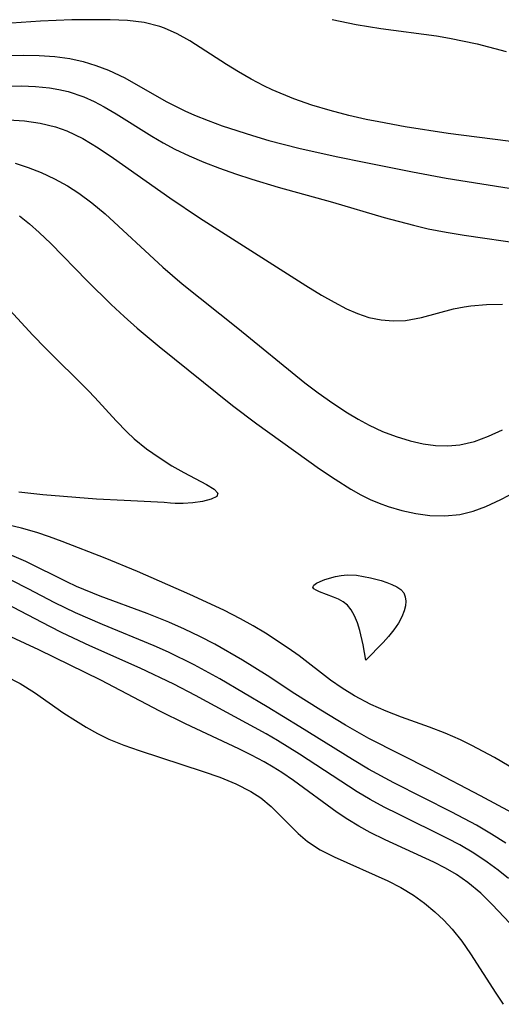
# Model space of a CAD drawing. Header units: metres. Extents: x 1073367 to 1082519, y 1569854 to 1574957.
# Tile 774 of 1056: x 1080753 to 1080802, y 1571581 to 1571682. Entities that reach past the tile are written whole.
import ezdxf

# ---------------------------------------------------------------- set-up
doc = ezdxf.new("R2010")
doc.units = ezdxf.units.M
doc.layers.add('CGG_CurvaNivelLidar_v1', color=253, linetype='Continuous', lineweight=30)

msp = doc.modelspace()

# ---------------------------------------------------------------- linework, layer by layer
at = {"layer": 'CGG_CurvaNivelLidar_v1'}
for p, q in [((1080755.2326, 1571681.6245, 76), (1080752.2514, 1571681.4184, 76)), ((1080758.4192, 1571681.7484, 76), (1080755.2326, 1571681.6245, 76)), ((1080762.3553, 1571681.7454, 76), (1080758.4192, 1571681.7484, 76)), ((1080764.1062, 1571681.6683, 76), (1080762.3553, 1571681.7454, 76)), ((1080765.804, 1571681.4678, 76), (1080764.1062, 1571681.6683, 76)), ((1080767.4332, 1571681.0727, 76), (1080765.804, 1571681.4678, 76)), ((1080785.0303, 1571681.7956, 76.5), (1080787.4927, 1571681.2858, 76.5)), ((1080767.8982, 1571680.9078, 76), (1080767.4332, 1571681.0727, 76)), ((1080769.2085, 1571680.3161, 76), (1080767.8982, 1571680.9078, 76)), ((1080787.4927, 1571681.2858, 76.5), (1080790.0273, 1571680.8484, 76.5)), ((1080790.0273, 1571680.8484, 76.5), (1080795.6945, 1571680.1049, 76.5)), ((1080770.4854, 1571679.596, 76), (1080769.2085, 1571680.3161, 76)), ((1080774.2402, 1571677.1813, 76), (1080770.4854, 1571679.596, 76)), ((1080795.6945, 1571680.1049, 76.5), (1080797.0321, 1571679.8803, 76.5)), ((1080797.0321, 1571679.8803, 76.5), (1080799.8739, 1571679.289, 76.5)), ((1080799.8739, 1571679.289, 76.5), (1080802.8495, 1571678.5207, 76.5)), ((1080751.8237, 1571678.1056, 75.5), (1080753.4798, 1571678.1471, 75.5)), ((1080753.4798, 1571678.1471, 75.5), (1080755.0838, 1571678.1158, 75.5)), ((1080755.0838, 1571678.1158, 75.5), (1080756.6698, 1571677.9995, 75.5)), ((1080756.6698, 1571677.9995, 75.5), (1080758.2311, 1571677.7787, 75.5)), ((1080758.2311, 1571677.7787, 75.5), (1080759.5754, 1571677.4828, 75.5)), ((1080759.5754, 1571677.4828, 75.5), (1080760.8902, 1571677.0904, 75.5)), ((1080760.8902, 1571677.0904, 75.5), (1080762.1699, 1571676.6013, 75.5)), ((1080762.1699, 1571676.6013, 75.5), (1080763.8299, 1571675.8011, 75.5)), ((1080775.481, 1571676.4197, 76), (1080774.2402, 1571677.1813, 76)), ((1080776.7499, 1571675.6871, 76), (1080775.481, 1571676.4197, 76)), ((1080763.8299, 1571675.8011, 75.5), (1080768.0714, 1571673.4009, 75.5)), ((1080778.0488, 1571674.9965, 76), (1080776.7499, 1571675.6871, 76)), ((1080751.8027, 1571674.9681, 75), (1080753.2619, 1571674.983, 75)), ((1080753.2619, 1571674.983, 75), (1080754.7054, 1571674.9233, 75)), ((1080754.7054, 1571674.9233, 75), (1080756.1273, 1571674.7769, 75)), ((1080756.1273, 1571674.7769, 75), (1080757.0943, 1571674.6167, 75)), ((1080757.0943, 1571674.6167, 75), (1080758.0448, 1571674.4002, 75)), ((1080758.0448, 1571674.4002, 75), (1080759.6641, 1571673.867, 75)), ((1080778.8915, 1571674.5862, 76), (1080778.0488, 1571674.9965, 76)), ((1080781.1335, 1571673.6503, 76), (1080778.8915, 1571674.5862, 76)), ((1080759.6641, 1571673.867, 75), (1080760.7122, 1571673.4, 75)), ((1080760.7122, 1571673.4, 75), (1080761.7355, 1571672.8628, 75)), ((1080768.0714, 1571673.4009, 75.5), (1080769.9757, 1571672.4447, 75.5)), ((1080782.9738, 1571673.0153, 76), (1080781.1335, 1571673.6503, 76)), ((1080761.7355, 1571672.8628, 75), (1080762.9725, 1571672.1339, 75)), ((1080769.9757, 1571672.4447, 75.5), (1080770.9595, 1571672.0081, 75.5)), ((1080784.8501, 1571672.4575, 76), (1080782.9738, 1571673.0153, 76)), ((1080786.7538, 1571671.9648, 76), (1080784.8501, 1571672.4575, 76)), ((1080751.9562, 1571671.5196, 74.5), (1080753.591, 1571671.4061, 74.5)), ((1080753.591, 1571671.4061, 74.5), (1080755.1925, 1571671.18, 74.5)), ((1080762.9725, 1571672.1339, 75), (1080766.5876, 1571669.8577, 75)), ((1080770.9595, 1571672.0081, 75.5), (1080772.3625, 1571671.4383, 75.5)), ((1080772.3625, 1571671.4383, 75.5), (1080773.7899, 1571670.9103, 75.5)), ((1080788.5195, 1571671.5633, 76), (1080786.7538, 1571671.9648, 76)), ((1080789.8106, 1571671.2988, 76), (1080788.5195, 1571671.5633, 76)), ((1080755.1925, 1571671.18, 74.5), (1080756.7487, 1571670.8078, 74.5)), ((1080756.7487, 1571670.8078, 74.5), (1080757.9056, 1571670.4, 74.5)), ((1080757.9056, 1571670.4, 74.5), (1080759.5424, 1571669.6118, 74.5)), ((1080773.7899, 1571670.9103, 75.5), (1080776.8889, 1571669.9004, 75.5)), ((1080792.5085, 1571670.8111, 76), (1080789.8106, 1571671.2988, 76)), ((1080796.9074, 1571670.1364, 76), (1080792.5085, 1571670.8111, 76)), ((1080759.5424, 1571669.6118, 74.5), (1080761.1264, 1571668.6604, 74.5)), ((1080766.5876, 1571669.8577, 75), (1080767.7631, 1571669.1692, 75)), ((1080776.8889, 1571669.9004, 75.5), (1080778.5578, 1571669.42, 75.5)), ((1080778.5578, 1571669.42, 75.5), (1080781.6365, 1571668.6299, 75.5)), ((1080805.6655, 1571668.9914, 76), (1080796.9074, 1571670.1364, 76)), ((1080761.1264, 1571668.6604, 74.5), (1080762.6896, 1571667.6111, 74.5)), ((1080767.7631, 1571669.1692, 75), (1080768.9657, 1571668.5205, 75)), ((1080768.9657, 1571668.5205, 75), (1080770.4194, 1571667.8218, 75)), ((1080781.6365, 1571668.6299, 75.5), (1080785.4453, 1571667.7694, 75.5)), ((1080762.6896, 1571667.6111, 74.5), (1080768.4541, 1571663.5486, 74.5)), ((1080770.4194, 1571667.8218, 75), (1080771.9087, 1571667.1844, 75)), ((1080785.4453, 1571667.7694, 75.5), (1080788.4764, 1571667.1389, 75.5)), ((1080752.632, 1571667.0895, 74), (1080753.9756, 1571666.6521, 74)), ((1080753.9756, 1571666.6521, 74), (1080755.2889, 1571666.1329, 74)), ((1080771.9087, 1571667.1844, 75), (1080773.5214, 1571666.561, 75)), ((1080773.5214, 1571666.561, 75), (1080775.158, 1571665.983, 75)), ((1080788.4764, 1571667.1389, 75.5), (1080793.2714, 1571666.1886, 75.5)), ((1080755.2889, 1571666.1329, 74), (1080756.6496, 1571665.4992, 74)), ((1080756.6496, 1571665.4992, 74), (1080757.9649, 1571664.7742, 74)), ((1080775.158, 1571665.983, 75), (1080776.8128, 1571665.4427, 75)), ((1080776.8128, 1571665.4427, 75), (1080779.5213, 1571664.6347, 75)), ((1080793.2714, 1571666.1886, 75.5), (1080796.6985, 1571665.5466, 75.5)), ((1080796.6985, 1571665.5466, 75.5), (1080805.7069, 1571664.1148, 75.5)), ((1080757.9649, 1571664.7742, 74), (1080759.1509, 1571664.0039, 74)), ((1080779.5213, 1571664.6347, 75), (1080785.0917, 1571663.0855, 75)), ((1080759.1509, 1571664.0039, 74), (1080760.4714, 1571663.0224, 74)), ((1080768.4541, 1571663.5486, 74.5), (1080771.4918, 1571661.5071, 74.5)), ((1080760.4714, 1571663.0224, 74), (1080761.8179, 1571661.892, 74)), ((1080785.0917, 1571663.0855, 75), (1080790.3427, 1571661.5394, 75)), ((1080753.0784, 1571661.6935, 73.5), (1080754.0931, 1571660.8807, 73.5)), ((1080761.8179, 1571661.892, 74), (1080767.7316, 1571656.4346, 74)), ((1080771.4918, 1571661.5071, 74.5), (1080782.3472, 1571654.5809, 74.5)), ((1080790.3427, 1571661.5394, 75), (1080793.3516, 1571660.7279, 75)), ((1080754.0931, 1571660.8807, 73.5), (1080755.078, 1571660.0081, 73.5)), ((1080793.3516, 1571660.7279, 75), (1080794.8689, 1571660.3721, 75)), ((1080794.8689, 1571660.3721, 75), (1080796.7011, 1571660.0138, 75)), ((1080755.078, 1571660.0081, 73.5), (1080756.277, 1571658.8625, 73.5)), ((1080796.7011, 1571660.0138, 75), (1080798.5483, 1571659.7097, 75)), ((1080798.5483, 1571659.7097, 75), (1080806.964, 1571658.5033, 75)), ((1080756.277, 1571658.8625, 73.5), (1080759.9865, 1571655.0574, 73.5)), ((1080767.7316, 1571656.4346, 74), (1080769.7043, 1571654.7465, 74)), ((1080759.9865, 1571655.0574, 73.5), (1080762.4497, 1571652.6242, 73.5)), ((1080769.7043, 1571654.7465, 74), (1080775.3799, 1571650.2186, 74)), ((1080782.3472, 1571654.5809, 74.5), (1080783.9445, 1571653.599, 74.5)), ((1080783.9445, 1571653.599, 74.5), (1080785.23, 1571652.8603, 74.5)), ((1080762.4497, 1571652.6242, 73.5), (1080763.7662, 1571651.3994, 73.5)), ((1080785.23, 1571652.8603, 74.5), (1080786.5148, 1571652.1972, 74.5)), ((1080786.5148, 1571652.1972, 74.5), (1080787.6466, 1571651.7011, 74.5)), ((1080797.4354, 1571652.1756, 74.5), (1080798.5551, 1571652.3997, 74.5)), ((1080798.5551, 1571652.3997, 74.5), (1080799.2133, 1571652.4973, 74.5)), ((1080799.2133, 1571652.4973, 74.5), (1080800.8192, 1571652.6409, 74.5)), ((1080800.8192, 1571652.6409, 74.5), (1080802.4578, 1571652.6723, 74.5)), ((1080752.0962, 1571652.0348, 73), (1080754.4292, 1571649.4885, 73)), ((1080763.7662, 1571651.3994, 73.5), (1080765.1124, 1571650.2056, 73.5)), ((1080787.6466, 1571651.7011, 74.5), (1080788.7891, 1571651.3146, 74.5)), ((1080788.7891, 1571651.3146, 74.5), (1080790.0374, 1571651.0496, 74.5)), ((1080792.5413, 1571650.9992, 74.5), (1080794.1597, 1571651.2984, 74.5)), ((1080794.1597, 1571651.2984, 74.5), (1080797.4354, 1571652.1756, 74.5)), ((1080765.1124, 1571650.2056, 73.5), (1080767.3425, 1571648.3465, 73.5)), ((1080775.3799, 1571650.2186, 74), (1080782.2458, 1571644.6342, 74)), ((1080790.0374, 1571651.0496, 74.5), (1080791.2929, 1571650.9442, 74.5)), ((1080791.2929, 1571650.9442, 74.5), (1080792.5413, 1571650.9992, 74.5)), ((1080754.4292, 1571649.4885, 73), (1080755.7332, 1571648.1506, 73)), ((1080767.3425, 1571648.3465, 73.5), (1080774.8355, 1571642.2987, 73.5)), ((1080755.7332, 1571648.1506, 73), (1080760.0934, 1571643.85, 73)), ((1080782.2458, 1571644.6342, 74), (1080783.6145, 1571643.5899, 74)), ((1080760.0934, 1571643.85, 73), (1080760.7921, 1571643.121, 73)), ((1080783.6145, 1571643.5899, 74), (1080785.0934, 1571642.5393, 74)), ((1080760.7921, 1571643.121, 73), (1080762.9512, 1571640.7332, 73)), ((1080774.8355, 1571642.2987, 73.5), (1080777.3234, 1571640.4152, 73.5)), ((1080785.0934, 1571642.5393, 74), (1080786.5987, 1571641.5572, 74)), ((1080786.5987, 1571641.5572, 74), (1080787.6958, 1571640.9011, 74)), ((1080762.9512, 1571640.7332, 73), (1080764.0337, 1571639.5998, 73)), ((1080777.3234, 1571640.4152, 73.5), (1080783.7617, 1571635.8247, 73.5)), ((1080787.6958, 1571640.9011, 74), (1080788.8092, 1571640.2988, 74)), ((1080788.8092, 1571640.2988, 74), (1080790.1908, 1571639.6539, 74)), ((1080764.0337, 1571639.5998, 73), (1080764.8052, 1571638.8824, 73)), ((1080790.1908, 1571639.6539, 74), (1080791.594, 1571639.112, 74)), ((1080791.594, 1571639.112, 74), (1080793.0108, 1571638.6809, 74)), ((1080799.5827, 1571638.6288, 74), (1080801.0361, 1571639.1559, 74)), ((1080801.0361, 1571639.1559, 74), (1080802.474, 1571639.8038, 74)), ((1080764.8052, 1571638.8824, 73), (1080766.0429, 1571637.8807, 73)), ((1080793.0108, 1571638.6809, 74), (1080794.3624, 1571638.3857, 74)), ((1080794.3624, 1571638.3857, 74), (1080795.6214, 1571638.2214, 74)), ((1080795.6214, 1571638.2214, 74), (1080796.8712, 1571638.1809, 74)), ((1080796.8712, 1571638.1809, 74), (1080798.1052, 1571638.2859, 74)), ((1080798.1052, 1571638.2859, 74), (1080799.5827, 1571638.6288, 74)), ((1080766.0429, 1571637.8807, 73), (1080767.3393, 1571636.966, 73)), ((1080767.3393, 1571636.966, 73), (1080768.6641, 1571636.1361, 73)), ((1080768.6641, 1571636.1361, 73), (1080769.8586, 1571635.4602, 73)), ((1080769.8586, 1571635.4602, 73), (1080772.1898, 1571634.2341, 73)), ((1080783.7617, 1571635.8247, 73.5), (1080785.3478, 1571634.7475, 73.5)), ((1080772.1898, 1571634.2341, 73), (1080772.978, 1571633.7472, 73)), ((1080785.3478, 1571634.7475, 73.5), (1080786.9476, 1571633.7437, 73.5)), ((1080802.2897, 1571632.6697, 73.5), (1080806.6273, 1571634.9634, 73.5)), ((1080755.4605, 1571633.1594, 73), (1080753.0183, 1571633.423, 73)), ((1080760.9517, 1571632.7319, 73), (1080755.4605, 1571633.1594, 73)), ((1080772.978, 1571633.7472, 73), (1080773.3618, 1571633.332, 73)), ((1080773.3618, 1571633.332, 73), (1080773.2483, 1571632.9813, 73)), ((1080786.9476, 1571633.7437, 73.5), (1080787.9623, 1571633.1734, 73.5)), ((1080787.9623, 1571633.1734, 73.5), (1080788.9321, 1571632.6982, 73.5)), ((1080763.7916, 1571632.5705, 73), (1080760.9517, 1571632.7319, 73)), ((1080767.8769, 1571632.3933, 73), (1080763.7916, 1571632.5705, 73)), ((1080768.5, 1571632.322, 73), (1080767.8769, 1571632.3933, 73)), ((1080768.9957, 1571632.2666, 73), (1080768.5, 1571632.322, 73)), ((1080769.7934, 1571632.2733, 73), (1080768.9957, 1571632.2666, 73)), ((1080770.78, 1571632.3495, 73), (1080769.7934, 1571632.2733, 73)), ((1080771.796, 1571632.496, 73), (1080770.78, 1571632.3495, 73)), ((1080772.6759, 1571632.7087, 73), (1080771.796, 1571632.496, 73)), ((1080773.2483, 1571632.9813, 73), (1080772.6759, 1571632.7087, 73)), ((1080788.9321, 1571632.6982, 73.5), (1080789.8364, 1571632.3145, 73.5)), ((1080789.8364, 1571632.3145, 73.5), (1080790.7541, 1571631.9776, 73.5)), ((1080800.7668, 1571631.9571, 73.5), (1080802.2897, 1571632.6697, 73.5)), ((1080790.7541, 1571631.9776, 73.5), (1080792.1678, 1571631.554, 73.5)), ((1080792.1678, 1571631.554, 73.5), (1080793.5947, 1571631.2416, 73.5)), ((1080793.5947, 1571631.2416, 73.5), (1080795.0252, 1571631.0512, 73.5)), ((1080795.0252, 1571631.0512, 73.5), (1080796.5784, 1571631.004, 73.5)), ((1080796.5784, 1571631.004, 73.5), (1080798.1113, 1571631.1552, 73.5)), ((1080798.1113, 1571631.1552, 73.5), (1080799.4527, 1571631.4796, 73.5)), ((1080799.4527, 1571631.4796, 73.5), (1080800.7668, 1571631.9571, 73.5)), ((1080753.2756, 1571629.7533, 73.5), (1080750.0456, 1571630.5011, 73.5)), ((1080754.8339, 1571629.3089, 73.5), (1080753.2756, 1571629.7533, 73.5)), ((1080756.1389, 1571628.8693, 73.5), (1080754.8339, 1571629.3089, 73.5)), ((1080757.4322, 1571628.3896, 73.5), (1080756.1389, 1571628.8693, 73.5)), ((1080761.8351, 1571626.6874, 73.5), (1080757.4322, 1571628.3896, 73.5)), ((1080753.712, 1571626.3383, 74), (1080752.2919, 1571626.9652, 74)), ((1080757.9108, 1571624.2654, 74), (1080753.712, 1571626.3383, 74)), ((1080765.1454, 1571625.3054, 73.5), (1080761.8351, 1571626.6874, 73.5)), ((1080770.4917, 1571622.9624, 73.5), (1080765.1454, 1571625.3054, 73.5)), ((1080753.9622, 1571623.5624, 74.5), (1080752.2739, 1571624.4103, 74.5)), ((1080758.9117, 1571623.8017, 74), (1080757.9108, 1571624.2654, 74)), ((1080783.1734, 1571623.92, 73), (1080783.439, 1571624.1143, 73)), ((1080783.439, 1571624.1143, 73), (1080783.8211, 1571624.3085, 73)), ((1080783.8211, 1571624.3085, 73), (1080784.2862, 1571624.4954, 73)), ((1080784.2862, 1571624.4954, 73), (1080785.3742, 1571624.8131, 73)), ((1080785.3742, 1571624.8131, 73), (1080785.9664, 1571624.9209, 73)), ((1080785.9664, 1571624.9209, 73), (1080786.5773, 1571624.9738, 73)), ((1080786.5773, 1571624.9738, 73), (1080787.5267, 1571624.9278, 73)), ((1080787.5267, 1571624.9278, 73), (1080788.9613, 1571624.6727, 73)), ((1080788.9613, 1571624.6727, 73), (1080790.0364, 1571624.392, 73)), ((1080790.0364, 1571624.392, 73), (1080790.616, 1571624.2056, 73)), ((1080790.616, 1571624.2056, 73), (1080791.159, 1571623.9953, 73)), ((1080756.6927, 1571622.1274, 74.5), (1080753.9622, 1571623.5624, 74.5)), ((1080761.325, 1571622.8059, 74), (1080758.9117, 1571623.8017, 74)), ((1080783.0693, 1571623.7319, 73), (1080783.1734, 1571623.92, 73)), ((1080783.1595, 1571623.5591, 73), (1080783.0693, 1571623.7319, 73)), ((1080783.4049, 1571623.3938, 73), (1080783.1595, 1571623.5591, 73)), ((1080783.7621, 1571623.2313, 73), (1080783.4049, 1571623.3938, 73)), ((1080785.1844, 1571622.7024, 73), (1080783.7621, 1571623.2313, 73)), ((1080791.159, 1571623.9953, 73), (1080791.6482, 1571623.754, 73)), ((1080791.6482, 1571623.754, 73), (1080792.0599, 1571623.4709, 73)), ((1080792.0599, 1571623.4709, 73), (1080792.3618, 1571623.1302, 73)), ((1080792.3618, 1571623.1302, 73), (1080792.5219, 1571622.7335, 73)), ((1080756.1701, 1571619.6872, 75), (1080751.6909, 1571622.0444, 75)), ((1080758.7942, 1571621.1064, 74.5), (1080756.6927, 1571622.1274, 74.5)), ((1080766.1393, 1571621.0168, 74), (1080761.325, 1571622.8059, 74)), ((1080773.9812, 1571621.3536, 73.5), (1080770.4917, 1571622.9624, 73.5)), ((1080785.6905, 1571622.4845, 73), (1080785.1844, 1571622.7024, 73)), ((1080786.1732, 1571622.2249, 73), (1080785.6905, 1571622.4845, 73)), ((1080786.6107, 1571621.8913, 73), (1080786.1732, 1571622.2249, 73)), ((1080792.5219, 1571622.7335, 73), (1080792.5698, 1571622.2828, 73)), ((1080792.5698, 1571622.2828, 73), (1080792.5282, 1571621.7945, 73)), ((1080761.5497, 1571619.9138, 74.5), (1080758.7942, 1571621.1064, 74.5)), ((1080768.3512, 1571620.1294, 74), (1080766.1393, 1571621.0168, 74)), ((1080775.6832, 1571620.4835, 73.5), (1080773.9812, 1571621.3536, 73.5)), ((1080786.9964, 1571621.4014, 73), (1080786.6107, 1571621.8913, 73)), ((1080787.3319, 1571620.775, 73), (1080786.9964, 1571621.4014, 73)), ((1080792.4097, 1571621.2791, 73), (1080792.1767, 1571620.6935, 73)), ((1080792.5282, 1571621.7945, 73), (1080792.4097, 1571621.2791, 73)), ((1080769.9386, 1571619.4301, 74), (1080768.3512, 1571620.1294, 74)), ((1080776.9732, 1571619.7617, 73.5), (1080775.6832, 1571620.4835, 73.5)), ((1080787.6199, 1571620.0577, 73), (1080787.3319, 1571620.775, 73)), ((1080787.8635, 1571619.2953, 73), (1080787.6199, 1571620.0577, 73)), ((1080791.8246, 1571620.0511, 73), (1080791.3553, 1571619.365, 73)), ((1080792.1767, 1571620.6935, 73), (1080791.8246, 1571620.0511, 73)), ((1080755.0395, 1571617.2947, 75.5), (1080751.3069, 1571619.0405, 75.5)), ((1080757.4247, 1571619.0567, 75), (1080756.1701, 1571619.6872, 75)), ((1080760.264, 1571617.7264, 75), (1080757.4247, 1571619.0567, 75)), ((1080766.8484, 1571617.7265, 74.5), (1080761.5497, 1571619.9138, 74.5)), ((1080771.5044, 1571618.6827, 74), (1080769.9386, 1571619.4301, 74)), ((1080778.2364, 1571619.0028, 73.5), (1080776.9732, 1571619.7617, 73.5)), ((1080780.5463, 1571617.4838, 73.5), (1080778.2364, 1571619.0028, 73.5)), ((1080788.2281, 1571617.8133, 73), (1080787.8635, 1571619.2953, 73)), ((1080791.3553, 1571619.365, 73), (1080790.8182, 1571618.6863, 73)), ((1080773.045, 1571617.8846, 74), (1080771.5044, 1571618.6827, 74)), ((1080790.2558, 1571618.0413, 73), (1080788.5, 1571616.2466, 73)), ((1080790.8182, 1571618.6863, 73), (1080790.2558, 1571618.0413, 73)), ((1080761.4002, 1571614.1922, 75.5), (1080755.0395, 1571617.2947, 75.5)), ((1080765.425, 1571615.4162, 75), (1080760.264, 1571617.7264, 75)), ((1080768.3158, 1571617.0712, 74.5), (1080766.8484, 1571617.7265, 74.5)), ((1080770.9268, 1571615.7888, 74.5), (1080768.3158, 1571617.0712, 74.5)), ((1080775.8783, 1571616.2495, 74), (1080773.045, 1571617.8846, 74)), ((1080781.6574, 1571616.6807, 73.5), (1080780.5463, 1571617.4838, 73.5)), ((1080788.5, 1571616.2466, 73), (1080788.2281, 1571617.8133, 73)), ((1080778.3813, 1571614.678, 74), (1080775.8783, 1571616.2495, 74)), ((1080784.8705, 1571614.2157, 73.5), (1080781.6574, 1571616.6807, 73.5)), ((1080768.8468, 1571613.7836, 75), (1080765.425, 1571615.4162, 75)), ((1080773.5605, 1571614.3319, 74.5), (1080770.9268, 1571615.7888, 74.5)), ((1080751.5975, 1571614.6363, 76), (1080753.1378, 1571613.8506, 76)), ((1080767.4098, 1571611.031, 75.5), (1080761.4002, 1571614.1922, 75.5)), ((1080778.4122, 1571611.4857, 74.5), (1080773.5605, 1571614.3319, 74.5)), ((1080781.2266, 1571612.8201, 74), (1080778.3813, 1571614.678, 74)), ((1080786.076, 1571613.3871, 73.5), (1080784.8705, 1571614.2157, 73.5)), ((1080753.1378, 1571613.8506, 76), (1080754.6089, 1571612.9588, 76)), ((1080754.6089, 1571612.9588, 76), (1080757.6155, 1571610.8399, 76)), ((1080771.0574, 1571612.633, 75), (1080768.8468, 1571613.7836, 75)), ((1080787.3209, 1571612.6183, 73.5), (1080786.076, 1571613.3871, 73.5)), ((1080778.294, 1571608.7092, 75), (1080771.0574, 1571612.633, 75)), ((1080783.8851, 1571611.1323, 74), (1080781.2266, 1571612.8201, 74)), ((1080789.0127, 1571611.7107, 73.5), (1080787.3209, 1571612.6183, 73.5)), ((1080770.0628, 1571609.7297, 75.5), (1080767.4098, 1571611.031, 75.5)), ((1080781.7514, 1571609.4438, 74.5), (1080778.4122, 1571611.4857, 74.5)), ((1080786.4041, 1571609.5972, 74), (1080783.8851, 1571611.1323, 74)), ((1080790.5606, 1571611.0197, 73.5), (1080789.0127, 1571611.7107, 73.5)), ((1080792.1464, 1571610.4091, 73.5), (1080790.5606, 1571611.0197, 73.5)), ((1080757.6155, 1571610.8399, 76), (1080758.7858, 1571610.0703, 76)), ((1080758.7858, 1571610.0703, 76), (1080759.8944, 1571609.3904, 76)), ((1080794.9942, 1571609.4022, 73.5), (1080792.1464, 1571610.4091, 73.5)), ((1080759.8944, 1571609.3904, 76), (1080761.0311, 1571608.7562, 76)), ((1080775.4845, 1571607.1757, 75.5), (1080770.0628, 1571609.7297, 75.5)), ((1080787.1066, 1571606.0883, 74.5), (1080781.7514, 1571609.4438, 74.5)), ((1080787.5925, 1571608.9074, 74), (1080786.4041, 1571609.5972, 74)), ((1080788.7947, 1571608.2459, 74), (1080787.5925, 1571608.9074, 74)), ((1080796.5907, 1571608.7836, 73.5), (1080794.9942, 1571609.4022, 73.5)), ((1080761.0311, 1571608.7562, 76), (1080762.2, 1571608.1849, 76)), ((1080762.2, 1571608.1849, 76), (1080763.7369, 1571607.5616, 76)), ((1080779.4475, 1571608.043, 75), (1080778.294, 1571608.7092, 75)), ((1080781.7156, 1571606.651, 75), (1080779.4475, 1571608.043, 75)), ((1080795.132, 1571605.0432, 74), (1080788.7947, 1571608.2459, 74)), ((1080798.1686, 1571608.0982, 73.5), (1080796.5907, 1571608.7836, 73.5)), ((1080799.3396, 1571607.5343, 73.5), (1080798.1686, 1571608.0982, 73.5)), ((1080763.7369, 1571607.5616, 76), (1080765.3126, 1571607.0093, 76)), ((1080765.3126, 1571607.0093, 76), (1080771.8395, 1571604.8623, 76)), ((1080776.7994, 1571606.5253, 75.5), (1080775.4845, 1571607.1757, 75.5)), ((1080801.6339, 1571606.2971, 73.5), (1080799.3396, 1571607.5343, 73.5)), ((1080778.0894, 1571605.8374, 75.5), (1080776.7994, 1571606.5253, 75.5)), ((1080787.6073, 1571602.7946, 75), (1080781.7156, 1571606.651, 75)), ((1080788.7701, 1571605.1113, 74.5), (1080787.1066, 1571606.0883, 74.5)), ((1080805.8371, 1571603.7831, 73.5), (1080801.6339, 1571606.2971, 73.5)), ((1080771.8395, 1571604.8623, 76), (1080773.5582, 1571604.2676, 76)), ((1080779.005, 1571605.3072, 75.5), (1080778.0894, 1571605.8374, 75.5)), ((1080779.9023, 1571604.751, 75.5), (1080779.005, 1571605.3072, 75.5)), ((1080791.3418, 1571603.7136, 74.5), (1080788.7701, 1571605.1113, 74.5)), ((1080800.2223, 1571602.3843, 74), (1080795.132, 1571605.0432, 74)), ((1080773.5582, 1571604.2676, 76), (1080775.2029, 1571603.6064, 76)), ((1080781.104, 1571603.9492, 75.5), (1080779.9023, 1571604.751, 75.5)), ((1080785.54, 1571600.6758, 75.5), (1080781.104, 1571603.9492, 75.5)), ((1080775.2029, 1571603.6064, 76), (1080776.7362, 1571602.828, 76)), ((1080797.2743, 1571600.715, 74.5), (1080791.3418, 1571603.7136, 74.5)), ((1080776.7362, 1571602.828, 76), (1080777.7543, 1571602.1596, 76)), ((1080777.7543, 1571602.1596, 76), (1080778.8028, 1571601.294, 76)), ((1080788.9399, 1571602.005, 75), (1080787.6073, 1571602.7946, 75)), ((1080790.3736, 1571601.2271, 75), (1080788.9399, 1571602.005, 75)), ((1080803.4454, 1571600.6463, 74), (1080800.2223, 1571602.3843, 74)), ((1080778.8028, 1571601.294, 76), (1080781.5501, 1571598.5248, 76)), ((1080791.8297, 1571600.4855, 75), (1080790.3736, 1571601.2271, 75)), ((1080786.6416, 1571599.952, 75.5), (1080785.54, 1571600.6758, 75.5)), ((1080787.7762, 1571599.2741, 75.5), (1080786.6416, 1571599.952, 75.5)), ((1080796.8397, 1571598.0201, 75), (1080791.8297, 1571600.4855, 75)), ((1080799.795, 1571599.3577, 74.5), (1080797.2743, 1571600.715, 74.5)), ((1080788.9381, 1571598.6388, 75.5), (1080787.7762, 1571599.2741, 75.5)), ((1080801.3173, 1571598.4614, 74.5), (1080799.795, 1571599.3577, 74.5)), ((1080781.5501, 1571598.5248, 76), (1080782.5313, 1571597.6935, 76)), ((1080790.4596, 1571597.8796, 75.5), (1080788.9381, 1571598.6388, 75.5)), ((1080795.4355, 1571595.5959, 75.5), (1080790.4596, 1571597.8796, 75.5)), ((1080798.0902, 1571597.3494, 75), (1080796.8397, 1571598.0201, 75)), ((1080802.8106, 1571597.5233, 74.5), (1080801.3173, 1571598.4614, 74.5)), ((1080782.5313, 1571597.6935, 76), (1080783.8302, 1571596.86, 76)), ((1080783.8302, 1571596.86, 76), (1080785.2516, 1571596.14, 76)), ((1080799.5177, 1571596.5026, 75), (1080798.0902, 1571597.3494, 75)), ((1080785.2516, 1571596.14, 76), (1080790.7278, 1571593.6766, 76)), ((1080800.896, 1571595.5871, 75), (1080799.5177, 1571596.5026, 75)), ((1080796.6144, 1571594.9836, 75.5), (1080795.4355, 1571595.5959, 75.5)), ((1080797.7519, 1571594.3134, 75.5), (1080796.6144, 1571594.9836, 75.5)), ((1080802.0042, 1571594.7724, 75), (1080800.896, 1571595.5871, 75)), ((1080798.8976, 1571593.5248, 75.5), (1080797.7519, 1571594.3134, 75.5)), ((1080803.0785, 1571593.9218, 75), (1080802.0042, 1571594.7724, 75)), ((1080790.7278, 1571593.6766, 76), (1080792.0792, 1571592.9889, 76)), ((1080792.0792, 1571592.9889, 76), (1080793.3719, 1571592.2139, 76)), ((1080800.2346, 1571592.4217, 75.5), (1080798.8976, 1571593.5248, 75.5)), ((1080793.3719, 1571592.2139, 76), (1080794.4881, 1571591.4009, 76)), ((1080801.4154, 1571591.2743, 75.5), (1080800.2346, 1571592.4217, 75.5)), ((1080794.4881, 1571591.4009, 76), (1080795.5459, 1571590.5106, 76)), ((1080803.8206, 1571588.7086, 75.5), (1080801.4154, 1571591.2743, 75.5)), ((1080795.5459, 1571590.5106, 76), (1080796.4592, 1571589.6568, 76)), ((1080796.4592, 1571589.6568, 76), (1080797.3168, 1571588.7453, 76)), ((1080797.3168, 1571588.7453, 76), (1080798.2883, 1571587.516, 76)), ((1080798.2883, 1571587.516, 76), (1080799.185, 1571586.2108, 76)), ((1080799.185, 1571586.2108, 76), (1080801.7609, 1571582.2042, 76)), ((1080801.7609, 1571582.2042, 76), (1080802.5418, 1571581.0485, 76))]:
    msp.add_line(p, q, dxfattribs=at)

doc.saveas('drawing.dxf')
